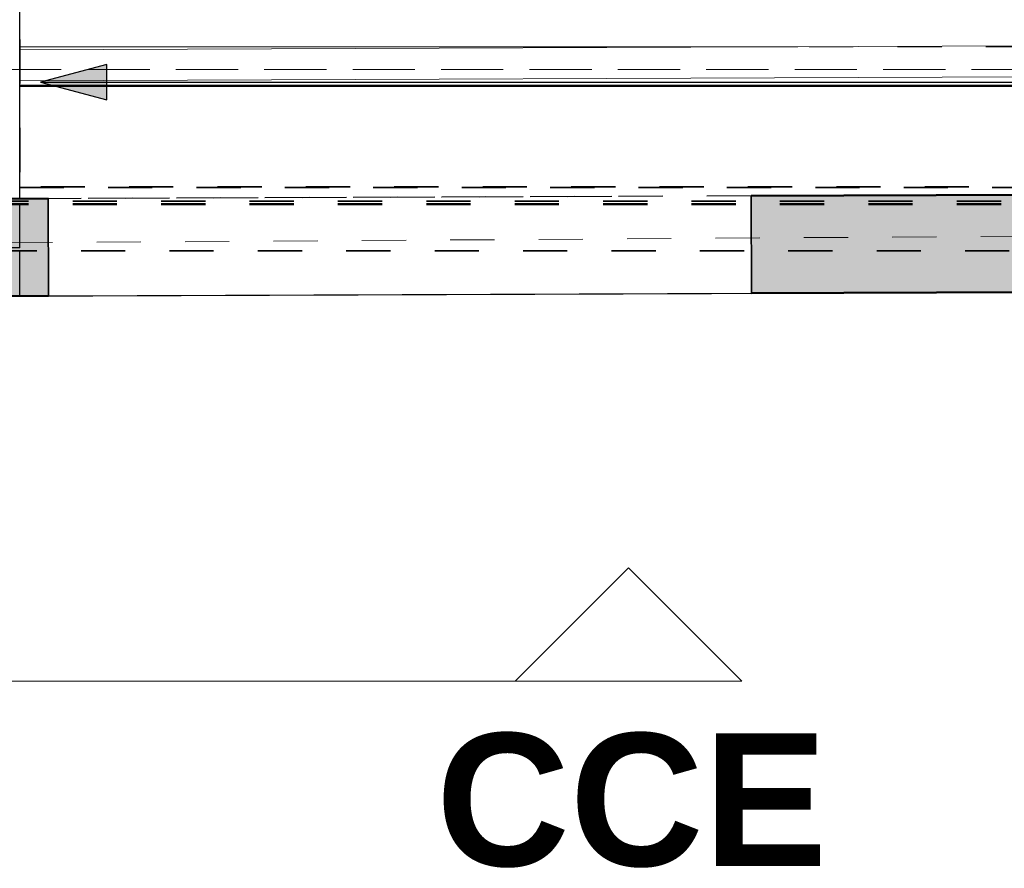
# Model space of a CAD drawing. Header units: metres. Extents: x -16.9 to 14.1, y -10.1 to 10.9.
# Tile 418 of 656: x -9 to -6.7, y 3.8 to 5.7. Entities that reach past the tile are written whole.
import ezdxf

# ---------------------------------------------------------------- set-up
doc = ezdxf.new("R2010")
doc.units = ezdxf.units.M
for name, pattern in [('Ligne de quadrillage', [0.022225, 0.0127, -0.003175, 0.003175, -0.003175]), ('Projeté', [0.003969, 0.002381, -0.001587]), ('Tiret', [0.00635, 0.003175, -0.003175])]:
    doc.linetypes.add(name, pattern=pattern)
for name, color, linetype, lineweight in [('A-DETL-GENF', 92, 'Continuous', 18), ('A-DETL-MEDM', 33, 'Continuous', 35), ('A-WALL', 113, 'Continuous', 25), ('A-WALL-HDLN', 110, 'Tiret', 25), ('A-WALL-PATT', 111, 'Continuous', 50), ('G-ANNO-SYMB', 111, 'Continuous', 9), ('G-ANNO-TEXT', 231, 'Continuous', 9), ('S-BEAM', 12, 'Continuous', 18), ('S-BEAM-HDLN', 1, 'Tiret', 18), ('S-GRID', 1, 'Continuous', 9)]:
    doc.layers.add(name, color=color, linetype=linetype, lineweight=lineweight)
doc.styles.add('Arial_B_1', font='arialbd.ttf', dxfattribs={"height": 0.3})

# ---------------------------------------------------------------- blocks, each defined once
blk = doc.blocks.new('Porte - 159 240-4699228-PH R_1 PROJET toiture basse')
at = {"layer": 'A-DETL-GENF', "linetype": 'Projeté'}
for p, q in [((0.7868, 0.11), (-0.8032, 0.11)), ((-0.8032, -0.11), (0.7868, -0.11))]:
    blk.add_line(p, q, dxfattribs=at)
at = {"layer": 'A-DETL-MEDM'}
for p, q in [((-0.8032, 0.11), (-0.8032, -0.11)), ((0.7868, -0.11), (0.7868, 0.11))]:
    blk.add_line(p, q, dxfattribs=at)
blk = doc.blocks.new('Coupe - M_Marque de coupe-1590127-PH R_1 PROJET toiture basse')
at = {"layer": 'G-ANNO-SYMB'}
for p, q in [((-0.011068, 0.003417), (-0.014485, 0)), ((-0.011068, 0.003417), (-0.007651, 0)), ((-0.012, 0), (-0.014485, 0)), ((0, 0), (-0.012, 0))]:
    blk.add_line(p, q, dxfattribs=at)

msp = doc.modelspace()

# ---------------------------------------------------------------- hatches: boundary and pattern name
at = {"layer": 'A-WALL-PATT', "lineweight": 18}
h = msp.add_hatch(dxfattribs=at)
h.set_pattern_fill('FP_1', color=256, style=0, pattern_type=2)
h.set_pattern_definition([(50, (0, 0), (0.546555, -0.047815), [0.05715, -0.62865]), (355, (0, 0), (-0.105728, 0.573166), [0.04572, -0.50292]), (100.451, (0.04555, -0.004), (0.440828, 0.52535), [0.04857, -0.53427]), (46.184, (0, 0.1524), (0.813237, -0.12613), [0.08572, -0.94297]), (96.636, (0.0678, 0.1419), (0.71221, 0.742287), [0.07286, -0.80141]), (351.184, (0, 0.1524), (0.712217, 0.742274), [0.06858, -0.75438]), (21, (0.0762, 0.1143), (0.454846, -0.306795), [0.05715, -0.62865]), (326, (0.0762, 0.1143), (0.185405, 0.55256), [0.04572, -0.50292]), (71.451, (0.1141, 0.08873), (0.64025, 0.245763), [0.04857, -0.53427]), (37.5, (0, 0), (0.009261, 0.2536672), [0.02515, -0.47168, 0.02515, -0.48539, -0.50482]), (37.5, (0, 0), (0.009261, 0.2536672), [-1.007, 0.02515, -0.47968]), (7.5, (0, 0), (0.200456, 0.300546), [0.02515, -0.26594, 0.02515, -0.46025, -0.1924]), (7.5, (0, 0), (0.200456, 0.300546), [-0.77648, 0.02515, -0.16726]), (327.5, (-0.16993, 0), (0.4067682, -0.0171882), [0.02515, -0.16535, 0.02515, -0.56921, -0.78867]), (327.5, (-0.16993, 0), (0.4067682, -0.0171882), [-0.78486, 0.02515, -0.76352]), (317.5, (-0.24613, 0), (0.444383, 0.076279), [0.02515, -0.2225, 0.02515, -0.36957, -0.56007]), (317.5, (-0.24613, 0), (0.444383, 0.076279), [-0.64237, 0.02515, -0.53492])])
h.paths.add_polyline_path([(-13.1539, 5.0769), (-11.7928, 5.0821), (-11.7937, 5.3021), (-13.1547, 5.2969), (-13.1543, 5.191)])
h.paths.add_polyline_path([(-10.2028, 5.0882), (-9.9268, 5.0892), (-9.9277, 5.3092), (-10.2037, 5.3082), (-10.2032, 5.191)])
h.paths.add_polyline_path([(-9.2268, 5.0919), (-8.8849, 5.0932), (-8.8857, 5.3132), (-9.2277, 5.3119), (-9.2272, 5.191)])
h.paths.add_polyline_path([(-7.2949, 5.0992), (-5.0419, 5.1078), (-5.0427, 5.3278), (-7.2957, 5.3192), (-7.2952, 5.191)])
h.paths.add_polyline_path([(-3.4519, 5.1139), (-0.9399, 5.1234), (-0.9407, 5.3434), (-3.4527, 5.3339), (-3.4522, 5.191)])
h.paths.add_polyline_path([(0.6501, 5.1295), (3.0591, 5.1386), (3.0582, 5.3586), (0.6492, 5.3495), (0.6498, 5.191)])
h.paths.add_polyline_path([(4.6491, 5.1447), (5.5773, 5.1482), (5.5765, 5.3682), (4.6482, 5.3647), (4.6489, 5.191)])
at = {"layer": 'G-ANNO-TEXT', "lineweight": 25}
msp.add_hatch(color=190, dxfattribs=at).paths.add_polyline_path([(-8.9035, 5.5766), (-8.7535, 5.5364), (-8.7535, 5.6168)])

# ---------------------------------------------------------------- linework, layer by layer
at = {"layer": 'A-WALL'}
for p, q in [((-8.9503, 5.3129), (-8.9503, 7.0253)), ((-9.2175, 5.0917), (-7.2949, 5.0992))]:
    msp.add_line(p, q, dxfattribs=at)
at = {"layer": 'A-WALL', "lineweight": 50}
for p, q in [((-7.2957, 5.3192), (-5.0427, 5.3278)), ((-9.2277, 5.3119), (-8.8857, 5.3132)), ((-6.2423, 5.1032), (-7.2949, 5.0992)), ((-8.8849, 5.0932), (-9.2268, 5.0919))]:
    msp.add_line(p, q, dxfattribs=at)
at = {"layer": 'A-WALL-HDLN'}
for p, q in [((-9.3003, 5.6144), (-8.9503, 5.6144)), ((-7.6111, 5.318), (-9.1257, 5.3121)), ((-8.9503, 5.2021), (-8.9503, 5.3129)), ((-7.2957, 5.3192), (-8.8857, 5.3132)), ((-8.9503, 5.2021), (-9.3003, 5.2021)), ((-8.9503, 5.0928), (-8.9503, 5.2021)), ((-8.8849, 5.0932), (-7.2949, 5.0992))]:
    msp.add_line(p, q, dxfattribs=at)
at = {"layer": 'G-ANNO-SYMB'}
msp.add_line((-10.1088, 4.2216), (-8.4031, 4.2216), dxfattribs=at)
at = {"layer": 'G-ANNO-TEXT', "color": 190, "lineweight": 25}
for p, q in [((-8.7535, 5.6168), (-8.9035, 5.5766)), ((-8.7535, 5.5364), (-8.7535, 5.6168)), ((-8.9035, 5.5766), (-8.7535, 5.5364)), ((-8.9035, 5.5766), (-1.4474, 5.5766))]:
    msp.add_line(p, q, dxfattribs=at)
at = {"layer": 'S-BEAM'}
for p, q in [((-8.9503, 5.6497), (-6.1278, 5.6607)), ((-8.9503, 5.6566), (-7.1899, 5.6566)), ((-8.9503, 5.5797), (-6.2028, 5.5904)), ((-6.2028, 5.5696), (-8.9503, 5.5696)), ((-6.2028, 5.5686), (-8.9503, 5.5686)), ((-8.9503, 5.5666), (-6.2028, 5.5666))]:
    msp.add_line(p, q, dxfattribs=at)
at = {"layer": 'S-BEAM', "color": 1, "linetype": 'Tiret', "lineweight": 35}
for p, q in [((-6.2028, 5.3401), (-8.9503, 5.3401)), ((-8.9503, 5.3381), (-6.2028, 5.3381))]:
    msp.add_line(p, q, dxfattribs=at)
at = {"layer": 'S-BEAM-HDLN', "lineweight": 35}
for p, q in [((-8.9503, 5.8734), (-8.9503, 5.3381)), ((-9.2303, 5.3074), (5.8885, 5.3074)), ((-9.2303, 5.3017), (5.8885, 5.3017)), ((-9.2303, 5.2998), (5.8885, 5.2998)), ((5.8885, 5.1951), (-9.2303, 5.1951))]:
    msp.add_line(p, q, dxfattribs=at)
at = {"layer": 'S-BEAM-HDLN'}
for p, q in [((-7.1644, 5.6566), (6.2097, 5.6566)), ((-2.297, 5.6056), (-9.2986, 5.6056)), ((-2.4562, 5.605), (-9.2986, 5.605))]:
    msp.add_line(p, q, dxfattribs=at)
at = {"layer": 'S-GRID', "linetype": 'Ligne de quadrillage'}
msp.add_line((1.5236, 5.282), (-16.0995, 5.1665), dxfattribs=at)

# ---------------------------------------------------------------- block references
at = {"layer": 'A-DETL-MEDM', "rotation": 180.2180047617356}
msp.add_blockref('Porte - 159 240-4699228-PH R_1 PROJET toiture basse', (-8.0985, 5.2062), dxfattribs=at)
at = {"layer": 'G-ANNO-SYMB', "extrusion": (0, 0, -1), "xscale": 74.99999999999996, "yscale": 74.99999999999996, "zscale": 74.99999999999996}
msp.add_blockref('Coupe - M_Marque de coupe-1590127-PH R_1 PROJET toiture basse', (8.4031, 4.2216), dxfattribs=at)

# ---------------------------------------------------------------- texts
at = {"layer": 'G-ANNO-SYMB', "insert": (-8.0084, 4.104), "char_height": 0.3, "width": 1.076265, "attachment_point": 1, "style": 'Arial_B_1'}
msp.add_mtext('CCE', dxfattribs=at)

doc.saveas('drawing.dxf')
